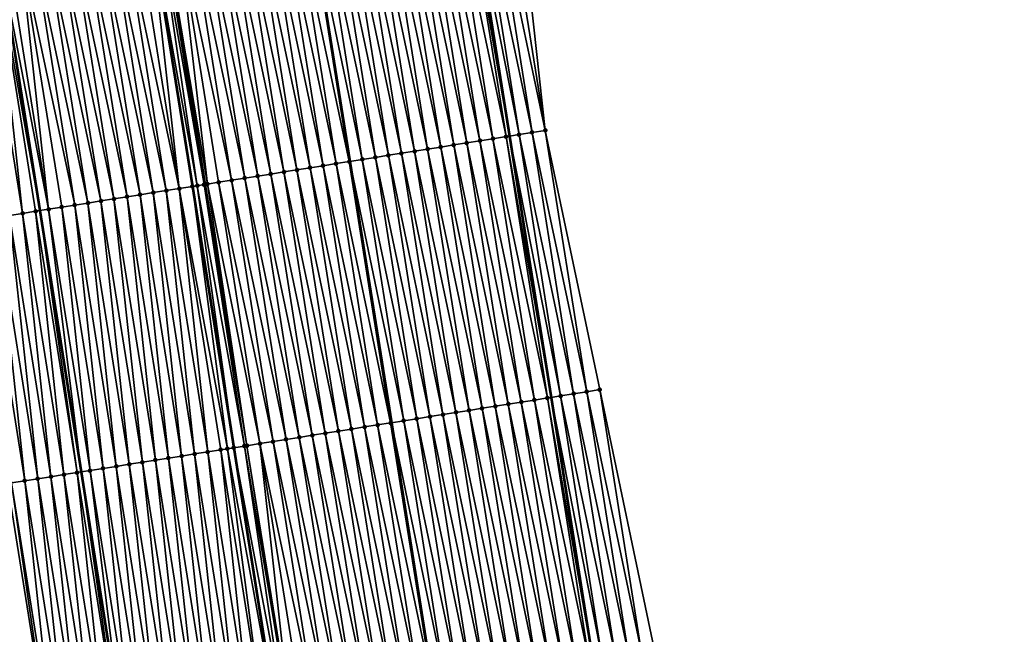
# Model space of a CAD drawing. Header units: feet. Extents: x 2010743 to 2022806, y 818705 to 837694.
# Tile 518 of 531: x 2011146 to 2011220, y 836923 to 836970. Entities that reach past the tile are written whole.
import ezdxf

# ---------------------------------------------------------------- set-up
doc = ezdxf.new("R2010")
doc.units = ezdxf.units.FT
doc.header["$MEASUREMENT"] = 0
for name, color, linetype, lineweight in [('EP_Travel Lane', 172, 'Continuous', 53), ('Road Shots', 141, 'Continuous', 100), ('STRIPING', 60, 'Continuous', 53)]:
    doc.layers.add(name, color=color, linetype=linetype, lineweight=lineweight)
doc.layers.add('I-77-MM17-21_NB-Surface-Border', color=7, linetype='Continuous')
doc.layers.add('I-77-MM17-21_NB-Surface-TIN', color=7, linetype='Continuous')

msp = doc.modelspace()

# ---------------------------------------------------------------- linework, layer by layer
at = {"layer": 'EP_Travel Lane'}
for points in [[(2011143.788, 837198.049, 349.843), (2011147.069, 837178.321, 349.642), (2011150.357, 837158.599, 349.461), (2011153.682, 837138.878, 349.257), (2011156.923, 837119.055, 349.034), (2011160.161, 837099.32, 348.841), (2011163.4, 837079.585, 348.559), (2011166.638, 837059.851, 348.291), (2011169.862, 837040.081, 348.042), (2011173.062, 837020.341, 347.773), (2011176.262, 837000.6, 347.535), (2011179.462, 836980.859, 347.267), (2011182.633, 836961.039, 346.971), (2011185.763, 836941.289, 346.625), (2011188.893, 836921.539, 346.26), (2011192.023, 836901.788, 345.91), (2011195.122, 836881.965, 345.542), (2011198.181, 836862.203, 345.228), (2011201.241, 836842.441, 344.868), (2011204.3, 836822.68, 344.507), (2011207.331, 836802.814, 344.144), (2011210.314, 836783.042, 343.765), (2011213.298, 836763.269, 343.41), (2011216.281, 836743.496, 343.031)], [(2011108.363, 837192.113, 350.139), (2011111.65, 837172.386, 349.935), (2011114.945, 837152.658, 349.739), (2011118.273, 837132.938, 349.54), (2011121.479, 837113.254, 349.314), (2011124.707, 837093.517, 349.075), (2011127.936, 837073.781, 348.829), (2011131.164, 837054.045, 348.582), (2011134.373, 837034.327, 348.314), (2011137.571, 837014.586, 348.052), (2011140.77, 836994.845, 347.804), (2011143.968, 836975.104, 347.527), (2011147.12, 836955.404, 347.217), (2011150.252, 836935.654, 346.875), (2011153.383, 836915.904, 346.53), (2011156.515, 836896.153, 346.174), (2011159.598, 836876.438, 345.825), (2011162.658, 836856.676, 345.491), (2011165.717, 836836.915, 345.115), (2011168.776, 836817.153, 344.77), (2011171.783, 836797.445, 344.426), (2011174.766, 836777.672, 344.066), (2011177.75, 836757.9, 343.675), (2011180.733, 836738.127, 343.324)]]:
    msp.add_polyline3d(points, dxfattribs=at)
at = {"layer": 'I-77-MM17-21_NB-Surface-Border', "color": 3, "linetype": 'Continuous', "lineweight": -3}
for points in [[(2011145.518, 837198.339, 349.784), (2011147.835, 837178.45, 349.618), (2011153.111, 837159.062, 349.356), (2011158.39, 837139.67, 349.073), (2011161.623, 837119.826, 348.847), (2011164.852, 837100.089, 348.658), (2011169.067, 837080.515, 348.34), (2011172.295, 837060.779, 348.069), (2011174.527, 837040.84, 347.854), (2011177.726, 837021.099, 347.597), (2011179.938, 837001.197, 347.389), (2011183.137, 836981.457, 347.116), (2011185.322, 836961.468, 346.865), (2011189.441, 836941.875, 346.483), (2011193.561, 836922.282, 346.084), (2011196.692, 836902.532, 345.727), (2011199.802, 836882.695, 345.372), (2011202.873, 836862.935, 345.041), (2011205.945, 836843.176, 344.693), (2011209.017, 836823.416, 344.338), (2011211.067, 836803.381, 344.006), (2011214.051, 836783.608, 343.64), (2011215.057, 836763.535, 343.352), (2011220.018, 836744.062, 342.899)], [(2011175.237, 836737.301, 343.153), (2011172.565, 836757.121, 343.523), (2011169.2, 836776.836, 343.883), (2011165.637, 836796.522, 344.222), (2011162.404, 836816.167, 344.551), (2011159.503, 836835.952, 344.909), (2011156.432, 836855.712, 345.281), (2011153.36, 836875.472, 345.621), (2011150.273, 836895.167, 345.971), (2011147.826, 836915.026, 346.352), (2011144.681, 836934.774, 346.691), (2011141.799, 836954.564, 347.041), (2011138.69, 836974.251, 347.355)]]:
    msp.add_polyline3d(points, dxfattribs=at)
at = {"layer": 'I-77-MM17-21_NB-Surface-TIN', "color": 128, "linetype": 'Continuous', "lineweight": -3}
for points in [[(2011182.36, 836960.996, 346.982), (2011179.188, 836980.815, 347.276), (2011178.201, 836980.654, 347.305)], [(2011179.188, 836980.815, 347.276), (2011182.633, 836961.039, 346.971), (2011179.462, 836980.859, 347.267)], [(2011182.36, 836960.996, 346.982), (2011182.633, 836961.039, 346.971), (2011179.188, 836980.815, 347.276)], [(2011183.347, 836961.153, 346.944), (2011180.175, 836980.975, 347.241), (2011179.462, 836980.859, 347.267)], [(2011183.347, 836961.153, 346.944), (2011179.462, 836980.859, 347.267), (2011182.633, 836961.039, 346.971)], [(2011184.335, 836961.31, 346.905), (2011181.163, 836981.136, 347.202), (2011180.175, 836980.975, 347.241)], [(2011183.347, 836961.153, 346.944), (2011184.335, 836961.31, 346.905), (2011180.175, 836980.975, 347.241)], [(2011185.322, 836961.468, 346.865), (2011182.15, 836981.296, 347.16), (2011181.163, 836981.136, 347.202)], [(2011184.335, 836961.31, 346.905), (2011185.322, 836961.468, 346.865), (2011181.163, 836981.136, 347.202)], [(2011185.322, 836961.468, 346.865), (2011183.137, 836981.457, 347.116), (2011182.15, 836981.296, 347.16)], [(2011178.409, 836960.368, 347.047), (2011175.24, 836980.174, 347.358), (2011174.253, 836980.014, 347.372)], [(2011179.397, 836960.525, 347.036), (2011176.227, 836980.334, 347.342), (2011175.24, 836980.174, 347.358)], [(2011178.409, 836960.368, 347.047), (2011179.397, 836960.525, 347.036), (2011175.24, 836980.174, 347.358)], [(2011180.385, 836960.682, 347.021), (2011177.214, 836980.494, 347.326), (2011176.227, 836980.334, 347.342)], [(2011179.397, 836960.525, 347.036), (2011180.385, 836960.682, 347.021), (2011176.227, 836980.334, 347.342)], [(2011181.372, 836960.839, 347.005), (2011178.201, 836980.654, 347.305), (2011177.214, 836980.494, 347.326)], [(2011180.385, 836960.682, 347.021), (2011181.372, 836960.839, 347.005), (2011177.214, 836980.494, 347.326)], [(2011181.372, 836960.839, 347.005), (2011182.36, 836960.996, 346.982), (2011178.201, 836980.654, 347.305)], [(2011173.471, 836959.584, 347.123), (2011170.305, 836979.373, 347.435), (2011169.318, 836979.213, 347.45)], [(2011174.459, 836959.741, 347.107), (2011171.292, 836979.533, 347.421), (2011170.305, 836979.373, 347.435)], [(2011173.471, 836959.584, 347.123), (2011174.459, 836959.741, 347.107), (2011170.305, 836979.373, 347.435)], [(2011175.446, 836959.898, 347.092), (2011172.279, 836979.693, 347.403), (2011171.292, 836979.533, 347.421)], [(2011174.459, 836959.741, 347.107), (2011175.446, 836959.898, 347.092), (2011171.292, 836979.533, 347.421)], [(2011176.434, 836960.055, 347.075), (2011173.266, 836979.853, 347.386), (2011172.279, 836979.693, 347.403)], [(2011175.446, 836959.898, 347.092), (2011176.434, 836960.055, 347.075), (2011172.279, 836979.693, 347.403)], [(2011177.422, 836960.212, 347.059), (2011174.253, 836980.014, 347.372), (2011173.266, 836979.853, 347.386)], [(2011176.434, 836960.055, 347.075), (2011177.422, 836960.212, 347.059), (2011173.266, 836979.853, 347.386)], [(2011177.422, 836960.212, 347.059), (2011178.409, 836960.368, 347.047), (2011174.253, 836980.014, 347.372)], [(2011168.533, 836958.8, 347.202), (2011165.369, 836978.572, 347.523), (2011164.382, 836978.412, 347.538)], [(2011169.521, 836958.957, 347.187), (2011166.356, 836978.732, 347.508), (2011165.369, 836978.572, 347.523)], [(2011168.533, 836958.8, 347.202), (2011169.521, 836958.957, 347.187), (2011165.369, 836978.572, 347.523)], [(2011170.508, 836959.113, 347.172), (2011167.343, 836978.892, 347.489), (2011166.356, 836978.732, 347.508)], [(2011169.521, 836958.957, 347.187), (2011170.508, 836959.113, 347.172), (2011166.356, 836978.732, 347.508)], [(2011167.343, 836978.892, 347.489), (2011170.56, 836959.122, 347.172), (2011167.395, 836978.901, 347.488)], [(2011170.508, 836959.113, 347.172), (2011170.56, 836959.122, 347.172), (2011167.343, 836978.892, 347.489)], [(2011171.496, 836959.27, 347.159), (2011168.33, 836979.053, 347.472), (2011167.395, 836978.901, 347.488)], [(2011171.496, 836959.27, 347.159), (2011167.395, 836978.901, 347.488), (2011170.56, 836959.122, 347.172)], [(2011172.484, 836959.427, 347.141), (2011169.318, 836979.213, 347.45), (2011168.33, 836979.053, 347.472)], [(2011171.496, 836959.27, 347.159), (2011172.484, 836959.427, 347.141), (2011168.33, 836979.053, 347.472)], [(2011172.484, 836959.427, 347.141), (2011173.471, 836959.584, 347.123), (2011169.318, 836979.213, 347.45)], [(2011164.583, 836958.172, 347.271), (2011161.421, 836977.931, 347.593), (2011160.434, 836977.771, 347.61)], [(2011165.57, 836958.329, 347.251), (2011162.408, 836978.092, 347.571), (2011161.421, 836977.931, 347.593)], [(2011164.583, 836958.172, 347.271), (2011165.57, 836958.329, 347.251), (2011161.421, 836977.931, 347.593)], [(2011166.558, 836958.486, 347.233), (2011163.395, 836978.252, 347.552), (2011162.408, 836978.092, 347.571)], [(2011165.57, 836958.329, 347.251), (2011166.558, 836958.486, 347.233), (2011162.408, 836978.092, 347.571)], [(2011167.545, 836958.643, 347.217), (2011164.382, 836978.412, 347.538), (2011163.395, 836978.252, 347.552)], [(2011166.558, 836958.486, 347.233), (2011167.545, 836958.643, 347.217), (2011163.395, 836978.252, 347.552)], [(2011167.545, 836958.643, 347.217), (2011168.533, 836958.8, 347.202), (2011164.382, 836978.412, 347.538)], [(2011159.018, 836957.288, 347.359), (2011156.107, 836977.069, 347.683), (2011155.498, 836976.971, 347.679)], [(2011159.538, 836957.371, 347.361), (2011156.383, 836977.114, 347.682), (2011156.107, 836977.069, 347.683)], [(2011159.018, 836957.288, 347.359), (2011159.538, 836957.371, 347.361), (2011156.107, 836977.069, 347.683)], [(2011159.645, 836957.388, 347.361), (2011156.485, 836977.13, 347.681), (2011156.383, 836977.114, 347.682)], [(2011159.538, 836957.371, 347.361), (2011159.645, 836957.388, 347.361), (2011156.383, 836977.114, 347.682)], [(2011159.797, 836957.412, 347.361), (2011157.472, 836977.291, 347.666), (2011156.485, 836977.13, 347.681)], [(2011159.645, 836957.388, 347.361), (2011159.797, 836957.412, 347.361), (2011156.485, 836977.13, 347.681)], [(2011161.62, 836957.701, 347.33), (2011158.46, 836977.451, 347.648), (2011157.472, 836977.291, 347.666)], [(2011159.797, 836957.412, 347.361), (2011160.632, 836957.544, 347.349), (2011157.472, 836977.291, 347.666)], [(2011160.632, 836957.544, 347.349), (2011161.62, 836957.701, 347.33), (2011157.472, 836977.291, 347.666)], [(2011162.607, 836957.858, 347.31), (2011159.447, 836977.611, 347.629), (2011158.46, 836977.451, 347.648)], [(2011161.62, 836957.701, 347.33), (2011162.607, 836957.858, 347.31), (2011158.46, 836977.451, 347.648)], [(2011163.595, 836958.015, 347.29), (2011160.434, 836977.771, 347.61), (2011159.447, 836977.611, 347.629)], [(2011162.607, 836957.858, 347.31), (2011163.595, 836958.015, 347.29), (2011159.447, 836977.611, 347.629)], [(2011163.595, 836958.015, 347.29), (2011164.583, 836958.172, 347.271), (2011160.434, 836977.771, 347.61)], [(2011154.706, 836956.605, 347.304), (2011151.55, 836976.331, 347.621), (2011150.563, 836976.172, 347.613)], [(2011155.694, 836956.762, 347.316), (2011152.537, 836976.491, 347.634), (2011151.55, 836976.331, 347.621)], [(2011154.706, 836956.605, 347.304), (2011155.694, 836956.762, 347.316), (2011151.55, 836976.331, 347.621)], [(2011156.681, 836956.918, 347.331), (2011153.524, 836976.651, 347.65), (2011152.537, 836976.491, 347.634)], [(2011155.694, 836956.762, 347.316), (2011156.681, 836956.918, 347.331), (2011152.537, 836976.491, 347.634)], [(2011157.669, 836957.075, 347.347), (2011154.511, 836976.811, 347.666), (2011153.524, 836976.651, 347.65)], [(2011156.681, 836956.918, 347.331), (2011157.669, 836957.075, 347.347), (2011153.524, 836976.651, 347.65)], [(2011157.669, 836957.075, 347.347), (2011155.446, 836976.962, 347.679), (2011154.511, 836976.811, 347.666)], [(2011155.446, 836976.962, 347.679), (2011158.657, 836957.231, 347.357), (2011155.498, 836976.971, 347.679)], [(2011157.669, 836957.075, 347.347), (2011158.657, 836957.231, 347.357), (2011155.446, 836976.962, 347.679)], [(2011159.018, 836957.288, 347.359), (2011155.498, 836976.971, 347.679), (2011158.657, 836957.231, 347.357)], [(2011150.755, 836955.98, 347.267), (2011147.601, 836975.692, 347.582), (2011146.614, 836975.532, 347.573)], [(2011151.743, 836956.136, 347.278), (2011148.588, 836975.852, 347.593), (2011147.601, 836975.692, 347.582)], [(2011150.755, 836955.98, 347.267), (2011151.743, 836956.136, 347.278), (2011147.601, 836975.692, 347.582)], [(2011152.731, 836956.293, 347.288), (2011149.575, 836976.012, 347.604), (2011148.588, 836975.852, 347.593)], [(2011151.743, 836956.136, 347.278), (2011152.731, 836956.293, 347.288), (2011148.588, 836975.852, 347.593)], [(2011153.718, 836956.449, 347.296), (2011150.563, 836976.172, 347.613), (2011149.575, 836976.012, 347.604)], [(2011152.731, 836956.293, 347.288), (2011153.718, 836956.449, 347.296), (2011149.575, 836976.012, 347.604)], [(2011153.718, 836956.449, 347.296), (2011154.706, 836956.605, 347.304), (2011150.563, 836976.172, 347.613)], [(2011145.817, 836955.198, 347.189), (2011143.652, 836975.053, 347.522), (2011142.665, 836974.894, 347.496)], [(2011144.829, 836955.042, 347.151), (2011145.817, 836955.198, 347.189), (2011142.665, 836974.894, 347.496)], [(2011143.652, 836975.053, 347.522), (2011147.12, 836955.404, 347.217), (2011143.968, 836975.104, 347.527)], [(2011146.805, 836955.354, 347.214), (2011147.12, 836955.404, 347.217), (2011143.652, 836975.053, 347.522)], [(2011145.817, 836955.198, 347.189), (2011146.805, 836955.354, 347.214), (2011143.652, 836975.053, 347.522)], [(2011147.792, 836955.511, 347.222), (2011144.64, 836975.213, 347.537), (2011143.968, 836975.104, 347.527)], [(2011147.792, 836955.511, 347.222), (2011143.968, 836975.104, 347.527), (2011147.12, 836955.404, 347.217)], [(2011147.792, 836955.511, 347.222), (2011145.627, 836975.373, 347.56), (2011144.64, 836975.213, 347.537)], [(2011149.768, 836955.823, 347.254), (2011146.614, 836975.532, 347.573), (2011145.627, 836975.373, 347.56)], [(2011147.792, 836955.511, 347.222), (2011148.78, 836955.667, 347.238), (2011145.627, 836975.373, 347.56)], [(2011148.78, 836955.667, 347.238), (2011149.768, 836955.823, 347.254), (2011145.627, 836975.373, 347.56)], [(2011149.768, 836955.823, 347.254), (2011150.755, 836955.98, 347.267), (2011146.614, 836975.532, 347.573)], [(2011188.454, 836941.717, 346.526), (2011185.322, 836961.468, 346.865), (2011184.335, 836961.31, 346.905)], [(2011188.454, 836941.717, 346.526), (2011189.441, 836941.875, 346.483), (2011185.322, 836961.468, 346.865)], [(2011184.504, 836941.089, 346.657), (2011181.372, 836960.839, 347.005), (2011180.385, 836960.682, 347.021)], [(2011185.491, 836941.246, 346.634), (2011182.36, 836960.996, 346.982), (2011181.372, 836960.839, 347.005)], [(2011184.504, 836941.089, 346.657), (2011185.491, 836941.246, 346.634), (2011181.372, 836960.839, 347.005)], [(2011182.36, 836960.996, 346.982), (2011185.763, 836941.289, 346.625), (2011182.633, 836961.039, 346.971)], [(2011185.491, 836941.246, 346.634), (2011185.763, 836941.289, 346.625), (2011182.36, 836960.996, 346.982)], [(2011186.479, 836941.403, 346.601), (2011183.347, 836961.153, 346.944), (2011182.633, 836961.039, 346.971)], [(2011186.479, 836941.403, 346.601), (2011182.633, 836961.039, 346.971), (2011185.763, 836941.289, 346.625)], [(2011187.466, 836941.56, 346.568), (2011184.335, 836961.31, 346.905), (2011183.347, 836961.153, 346.944)], [(2011186.479, 836941.403, 346.601), (2011187.466, 836941.56, 346.568), (2011183.347, 836961.153, 346.944)], [(2011187.466, 836941.56, 346.568), (2011188.454, 836941.717, 346.526), (2011184.335, 836961.31, 346.905)], [(2011179.566, 836940.304, 346.724), (2011176.434, 836960.055, 347.075), (2011175.446, 836959.898, 347.092)], [(2011180.553, 836940.461, 346.71), (2011177.422, 836960.212, 347.059), (2011176.434, 836960.055, 347.075)], [(2011179.566, 836940.304, 346.724), (2011180.553, 836940.461, 346.71), (2011176.434, 836960.055, 347.075)], [(2011181.541, 836940.618, 346.697), (2011178.409, 836960.368, 347.047), (2011177.422, 836960.212, 347.059)], [(2011180.553, 836940.461, 346.71), (2011181.541, 836940.618, 346.697), (2011177.422, 836960.212, 347.059)], [(2011182.528, 836940.775, 346.685), (2011179.397, 836960.525, 347.036), (2011178.409, 836960.368, 347.047)], [(2011181.541, 836940.618, 346.697), (2011182.528, 836940.775, 346.685), (2011178.409, 836960.368, 347.047)], [(2011183.516, 836940.932, 346.671), (2011180.385, 836960.682, 347.021), (2011179.397, 836960.525, 347.036)], [(2011182.528, 836940.775, 346.685), (2011183.516, 836940.932, 346.671), (2011179.397, 836960.525, 347.036)], [(2011183.516, 836940.932, 346.671), (2011184.504, 836941.089, 346.657), (2011180.385, 836960.682, 347.021)], [(2011174.627, 836939.52, 346.811), (2011171.496, 836959.27, 347.159), (2011170.56, 836959.122, 347.172)], [(2011175.615, 836939.677, 346.788), (2011172.484, 836959.427, 347.141), (2011171.496, 836959.27, 347.159)], [(2011174.627, 836939.52, 346.811), (2011175.615, 836939.677, 346.788), (2011171.496, 836959.27, 347.159)], [(2011176.603, 836939.834, 346.771), (2011173.471, 836959.584, 347.123), (2011172.484, 836959.427, 347.141)], [(2011175.615, 836939.677, 346.788), (2011176.603, 836939.834, 346.771), (2011172.484, 836959.427, 347.141)], [(2011177.59, 836939.991, 346.756), (2011174.459, 836959.741, 347.107), (2011173.471, 836959.584, 347.123)], [(2011176.603, 836939.834, 346.771), (2011177.59, 836939.991, 346.756), (2011173.471, 836959.584, 347.123)], [(2011178.578, 836940.148, 346.738), (2011175.446, 836959.898, 347.092), (2011174.459, 836959.741, 347.107)], [(2011177.59, 836939.991, 346.756), (2011178.578, 836940.148, 346.738), (2011174.459, 836959.741, 347.107)], [(2011178.578, 836940.148, 346.738), (2011179.566, 836940.304, 346.724), (2011175.446, 836959.898, 347.092)], [(2011169.689, 836938.736, 346.882), (2011166.558, 836958.486, 347.233), (2011165.57, 836958.329, 347.251)], [(2011170.677, 836938.893, 346.863), (2011167.545, 836958.643, 347.217), (2011166.558, 836958.486, 347.233)], [(2011169.689, 836938.736, 346.882), (2011170.677, 836938.893, 346.863), (2011166.558, 836958.486, 347.233)], [(2011171.665, 836939.049, 346.849), (2011168.533, 836958.8, 347.202), (2011167.545, 836958.643, 347.217)], [(2011170.677, 836938.893, 346.863), (2011171.665, 836939.049, 346.849), (2011167.545, 836958.643, 347.217)], [(2011172.652, 836939.206, 346.839), (2011169.521, 836958.957, 347.187), (2011168.533, 836958.8, 347.202)], [(2011171.665, 836939.049, 346.849), (2011172.652, 836939.206, 346.839), (2011168.533, 836958.8, 347.202)], [(2011173.64, 836939.363, 346.827), (2011170.508, 836959.113, 347.172), (2011169.521, 836958.957, 347.187)], [(2011172.652, 836939.206, 346.839), (2011173.64, 836939.363, 346.827), (2011169.521, 836958.957, 347.187)], [(2011170.508, 836959.113, 347.172), (2011173.692, 836939.371, 346.826), (2011170.56, 836959.122, 347.172)], [(2011173.64, 836939.363, 346.827), (2011173.692, 836939.371, 346.826), (2011170.508, 836959.113, 347.172)], [(2011174.627, 836939.52, 346.811), (2011170.56, 836959.122, 347.172), (2011173.692, 836939.371, 346.826)], [(2011165.739, 836938.108, 346.954), (2011162.607, 836957.858, 347.31), (2011161.62, 836957.701, 347.33)], [(2011166.727, 836938.265, 346.937), (2011163.595, 836958.015, 347.29), (2011162.607, 836957.858, 347.31)], [(2011165.739, 836938.108, 346.954), (2011166.727, 836938.265, 346.937), (2011162.607, 836957.858, 347.31)], [(2011167.714, 836938.422, 346.92), (2011164.583, 836958.172, 347.271), (2011163.595, 836958.015, 347.29)], [(2011166.727, 836938.265, 346.937), (2011167.714, 836938.422, 346.92), (2011163.595, 836958.015, 347.29)], [(2011168.702, 836938.579, 346.901), (2011165.57, 836958.329, 347.251), (2011164.583, 836958.172, 347.271)], [(2011167.714, 836938.422, 346.92), (2011168.702, 836938.579, 346.901), (2011164.583, 836958.172, 347.271)], [(2011168.702, 836938.579, 346.901), (2011169.689, 836938.736, 346.882), (2011165.57, 836958.329, 347.251)], [(2011159.813, 836937.168, 346.977), (2011157.669, 836957.075, 347.347), (2011156.681, 836956.918, 347.331)], [(2011161.303, 836937.404, 346.998), (2011158.657, 836957.231, 347.357), (2011157.669, 836957.075, 347.347)], [(2011160.801, 836937.324, 346.991), (2011161.303, 836937.404, 346.998), (2011157.669, 836957.075, 347.347)], [(2011159.813, 836937.168, 346.977), (2011160.801, 836937.324, 346.991), (2011157.669, 836957.075, 347.347)], [(2011159.018, 836957.288, 347.359), (2011158.657, 836957.231, 347.357), (2011161.788, 836937.481, 347.003)], [(2011161.303, 836937.404, 346.998), (2011161.788, 836937.481, 347.003), (2011158.657, 836957.231, 347.357)], [(2011162.592, 836937.608, 347.008), (2011159.538, 836957.371, 347.361), (2011159.018, 836957.288, 347.359)], [(2011162.592, 836937.608, 347.008), (2011159.018, 836957.288, 347.359), (2011161.788, 836937.481, 347.003)], [(2011162.763, 836937.635, 347.008), (2011159.645, 836957.388, 347.361), (2011159.538, 836957.371, 347.361)], [(2011162.592, 836937.608, 347.008), (2011162.763, 836937.635, 347.008), (2011159.538, 836957.371, 347.361)], [(2011162.776, 836937.637, 347.008), (2011159.797, 836957.412, 347.361), (2011159.645, 836957.388, 347.361)], [(2011162.763, 836937.635, 347.008), (2011162.776, 836937.637, 347.008), (2011159.645, 836957.388, 347.361)], [(2011163.764, 836937.794, 346.992), (2011160.632, 836957.544, 347.349), (2011159.797, 836957.412, 347.361)], [(2011162.776, 836937.637, 347.008), (2011163.764, 836937.794, 346.992), (2011159.797, 836957.412, 347.361)], [(2011164.751, 836937.951, 346.973), (2011161.62, 836957.701, 347.33), (2011160.632, 836957.544, 347.349)], [(2011163.764, 836937.794, 346.992), (2011164.751, 836937.951, 346.973), (2011160.632, 836957.544, 347.349)], [(2011164.751, 836937.951, 346.973), (2011165.739, 836938.108, 346.954), (2011161.62, 836957.701, 347.33)], [(2011154.875, 836936.386, 346.923), (2011152.731, 836956.293, 347.288), (2011151.743, 836956.136, 347.278)], [(2011155.862, 836936.542, 346.932), (2011153.718, 836956.449, 347.296), (2011152.731, 836956.293, 347.288)], [(2011154.875, 836936.386, 346.923), (2011155.862, 836936.542, 346.932), (2011152.731, 836956.293, 347.288)], [(2011156.85, 836936.699, 346.94), (2011154.706, 836956.605, 347.304), (2011153.718, 836956.449, 347.296)], [(2011155.862, 836936.542, 346.932), (2011156.85, 836936.699, 346.94), (2011153.718, 836956.449, 347.296)], [(2011157.838, 836936.855, 346.95), (2011155.694, 836956.762, 347.316), (2011154.706, 836956.605, 347.304)], [(2011156.85, 836936.699, 346.94), (2011157.838, 836936.855, 346.95), (2011154.706, 836956.605, 347.304)], [(2011158.825, 836937.012, 346.963), (2011156.681, 836956.918, 347.331), (2011155.694, 836956.762, 347.316)], [(2011157.838, 836936.855, 346.95), (2011158.825, 836937.012, 346.963), (2011155.694, 836956.762, 347.316)], [(2011158.825, 836937.012, 346.963), (2011159.813, 836937.168, 346.977), (2011156.681, 836956.918, 347.331)], [(2011147.792, 836955.511, 347.222), (2011147.12, 836955.404, 347.217), (2011150.252, 836935.654, 346.875)], [(2011150.924, 836935.76, 346.877), (2011148.78, 836955.667, 347.238), (2011147.792, 836955.511, 347.222)], [(2011150.924, 836935.76, 346.877), (2011147.792, 836955.511, 347.222), (2011150.252, 836935.654, 346.875)], [(2011151.911, 836935.917, 346.895), (2011149.768, 836955.823, 347.254), (2011148.78, 836955.667, 347.238)], [(2011150.924, 836935.76, 346.877), (2011151.911, 836935.917, 346.895), (2011148.78, 836955.667, 347.238)], [(2011152.899, 836936.073, 346.909), (2011150.755, 836955.98, 347.267), (2011149.768, 836955.823, 347.254)], [(2011151.911, 836935.917, 346.895), (2011152.899, 836936.073, 346.909), (2011149.768, 836955.823, 347.254)], [(2011153.887, 836936.23, 346.918), (2011151.743, 836956.136, 347.278), (2011150.755, 836955.98, 347.267)], [(2011152.899, 836936.073, 346.909), (2011153.887, 836936.23, 346.918), (2011150.755, 836955.98, 347.267)], [(2011153.887, 836936.23, 346.918), (2011154.875, 836936.386, 346.923), (2011151.743, 836956.136, 347.278)], [(2011145.985, 836934.98, 346.737), (2011143.841, 836954.886, 347.114), (2011142.854, 836954.73, 347.079)], [(2011146.973, 836935.136, 346.773), (2011144.829, 836955.042, 347.151), (2011143.841, 836954.886, 347.114)], [(2011145.985, 836934.98, 346.737), (2011146.973, 836935.136, 346.773), (2011143.841, 836954.886, 347.114)], [(2011147.961, 836935.292, 346.81), (2011145.817, 836955.198, 347.189), (2011144.829, 836955.042, 347.151)], [(2011146.973, 836935.136, 346.773), (2011147.961, 836935.292, 346.81), (2011144.829, 836955.042, 347.151)], [(2011148.948, 836935.448, 346.847), (2011146.805, 836955.354, 347.214), (2011145.817, 836955.198, 347.189)], [(2011147.961, 836935.292, 346.81), (2011148.948, 836935.448, 346.847), (2011145.817, 836955.198, 347.189)], [(2011149.936, 836935.604, 346.875), (2011147.12, 836955.404, 347.217), (2011146.805, 836955.354, 347.214)], [(2011148.948, 836935.448, 346.847), (2011149.936, 836935.604, 346.875), (2011146.805, 836955.354, 347.214)], [(2011149.936, 836935.604, 346.875), (2011150.252, 836935.654, 346.875), (2011147.12, 836955.404, 347.217)], [(2011144.997, 836934.824, 346.702), (2011145.985, 836934.98, 346.737), (2011142.854, 836954.73, 347.079)], [(2011189.61, 836921.653, 346.236), (2011186.479, 836941.403, 346.601), (2011185.763, 836941.289, 346.625)], [(2011190.598, 836921.81, 346.207), (2011187.466, 836941.56, 346.568), (2011186.479, 836941.403, 346.601)], [(2011189.61, 836921.653, 346.236), (2011190.598, 836921.81, 346.207), (2011186.479, 836941.403, 346.601)], [(2011191.585, 836921.967, 346.162), (2011188.454, 836941.717, 346.526), (2011187.466, 836941.56, 346.568)], [(2011190.598, 836921.81, 346.207), (2011191.585, 836921.967, 346.162), (2011187.466, 836941.56, 346.568)], [(2011192.573, 836922.125, 346.122), (2011189.441, 836941.875, 346.483), (2011188.454, 836941.717, 346.526)], [(2011191.585, 836921.967, 346.162), (2011192.573, 836922.125, 346.122), (2011188.454, 836941.717, 346.526)], [(2011192.573, 836922.125, 346.122), (2011193.561, 836922.282, 346.084), (2011189.441, 836941.875, 346.483)], [(2011184.672, 836920.868, 346.352), (2011181.541, 836940.618, 346.697), (2011180.553, 836940.461, 346.71)], [(2011185.66, 836921.025, 346.335), (2011182.528, 836940.775, 346.685), (2011181.541, 836940.618, 346.697)], [(2011184.672, 836920.868, 346.352), (2011185.66, 836921.025, 346.335), (2011181.541, 836940.618, 346.697)], [(2011186.648, 836921.182, 346.318), (2011183.516, 836940.932, 346.671), (2011182.528, 836940.775, 346.685)], [(2011185.66, 836921.025, 346.335), (2011186.648, 836921.182, 346.318), (2011182.528, 836940.775, 346.685)], [(2011187.635, 836921.339, 346.3), (2011184.504, 836941.089, 346.657), (2011183.516, 836940.932, 346.671)], [(2011186.648, 836921.182, 346.318), (2011187.635, 836921.339, 346.3), (2011183.516, 836940.932, 346.671)], [(2011188.623, 836921.496, 346.269), (2011185.491, 836941.246, 346.634), (2011184.504, 836941.089, 346.657)], [(2011187.635, 836921.339, 346.3), (2011188.623, 836921.496, 346.269), (2011184.504, 836941.089, 346.657)], [(2011185.491, 836941.246, 346.634), (2011188.893, 836921.539, 346.26), (2011185.763, 836941.289, 346.625)], [(2011188.623, 836921.496, 346.269), (2011188.893, 836921.539, 346.26), (2011185.491, 836941.246, 346.634)], [(2011189.61, 836921.653, 346.236), (2011185.763, 836941.289, 346.625), (2011188.893, 836921.539, 346.26)], [(2011180.722, 836920.24, 346.409), (2011177.59, 836939.991, 346.756), (2011176.603, 836939.834, 346.771)], [(2011181.709, 836920.397, 346.392), (2011178.578, 836940.148, 346.738), (2011177.59, 836939.991, 346.756)], [(2011180.722, 836920.24, 346.409), (2011181.709, 836920.397, 346.392), (2011177.59, 836939.991, 346.756)], [(2011182.697, 836920.554, 346.377), (2011179.566, 836940.304, 346.724), (2011178.578, 836940.148, 346.738)], [(2011181.709, 836920.397, 346.392), (2011182.697, 836920.554, 346.377), (2011178.578, 836940.148, 346.738)], [(2011183.685, 836920.711, 346.367), (2011180.553, 836940.461, 346.71), (2011179.566, 836940.304, 346.724)], [(2011182.697, 836920.554, 346.377), (2011183.685, 836920.711, 346.367), (2011179.566, 836940.304, 346.724)], [(2011183.685, 836920.711, 346.367), (2011184.672, 836920.868, 346.352), (2011180.553, 836940.461, 346.71)], [(2011175.784, 836919.456, 346.506), (2011172.652, 836939.206, 346.839), (2011171.665, 836939.049, 346.849)], [(2011176.771, 836919.613, 346.487), (2011173.64, 836939.363, 346.827), (2011172.652, 836939.206, 346.839)], [(2011175.784, 836919.456, 346.506), (2011176.771, 836919.613, 346.487), (2011172.652, 836939.206, 346.839)], [(2011173.64, 836939.363, 346.827), (2011176.823, 836919.621, 346.487), (2011173.692, 836939.371, 346.826)], [(2011176.771, 836919.613, 346.487), (2011176.823, 836919.621, 346.487), (2011173.64, 836939.363, 346.827)], [(2011177.759, 836919.77, 346.474), (2011174.627, 836939.52, 346.811), (2011173.692, 836939.371, 346.826)], [(2011177.759, 836919.77, 346.474), (2011173.692, 836939.371, 346.826), (2011176.823, 836919.621, 346.487)], [(2011178.747, 836919.927, 346.447), (2011175.615, 836939.677, 346.788), (2011174.627, 836939.52, 346.811)], [(2011177.759, 836919.77, 346.474), (2011178.747, 836919.927, 346.447), (2011174.627, 836939.52, 346.811)], [(2011179.734, 836920.084, 346.424), (2011176.603, 836939.834, 346.771), (2011175.615, 836939.677, 346.788)], [(2011178.747, 836919.927, 346.447), (2011179.734, 836920.084, 346.424), (2011175.615, 836939.677, 346.788)], [(2011179.734, 836920.084, 346.424), (2011180.722, 836920.24, 346.409), (2011176.603, 836939.834, 346.771)], [(2011170.846, 836918.671, 346.588), (2011167.714, 836938.422, 346.92), (2011166.727, 836938.265, 346.937)], [(2011171.833, 836918.828, 346.568), (2011168.702, 836938.579, 346.901), (2011167.714, 836938.422, 346.92)], [(2011170.846, 836918.671, 346.588), (2011171.833, 836918.828, 346.568), (2011167.714, 836938.422, 346.92)], [(2011172.821, 836918.985, 346.55), (2011169.689, 836938.736, 346.882), (2011168.702, 836938.579, 346.901)], [(2011171.833, 836918.828, 346.568), (2011172.821, 836918.985, 346.55), (2011168.702, 836938.579, 346.901)], [(2011173.809, 836919.142, 346.534), (2011170.677, 836938.893, 346.863), (2011169.689, 836938.736, 346.882)], [(2011172.821, 836918.985, 346.55), (2011173.809, 836919.142, 346.534), (2011169.689, 836938.736, 346.882)], [(2011174.796, 836919.299, 346.519), (2011171.665, 836939.049, 346.849), (2011170.677, 836938.893, 346.863)], [(2011173.809, 836919.142, 346.534), (2011174.796, 836919.299, 346.519), (2011170.677, 836938.893, 346.863)], [(2011174.796, 836919.299, 346.519), (2011175.784, 836919.456, 346.506), (2011171.665, 836939.049, 346.849)], [(2011165.888, 836917.884, 346.68), (2011162.763, 836937.635, 347.008), (2011162.592, 836937.608, 347.008)], [(2011165.908, 836917.887, 346.68), (2011162.776, 836937.637, 347.008), (2011162.763, 836937.635, 347.008)], [(2011165.888, 836917.884, 346.68), (2011165.908, 836917.887, 346.68), (2011162.763, 836937.635, 347.008)], [(2011165.981, 836917.898, 346.68), (2011163.764, 836937.794, 346.992), (2011162.776, 836937.637, 347.008)], [(2011165.908, 836917.887, 346.68), (2011165.981, 836917.898, 346.68), (2011162.776, 836937.637, 347.008)], [(2011167.883, 836918.201, 346.644), (2011164.751, 836937.951, 346.973), (2011163.764, 836937.794, 346.992)], [(2011165.981, 836917.898, 346.68), (2011166.895, 836918.044, 346.664), (2011163.764, 836937.794, 346.992)], [(2011166.895, 836918.044, 346.664), (2011167.883, 836918.201, 346.644), (2011163.764, 836937.794, 346.992)], [(2011168.87, 836918.357, 346.625), (2011165.739, 836938.108, 346.954), (2011164.751, 836937.951, 346.973)], [(2011167.883, 836918.201, 346.644), (2011168.87, 836918.357, 346.625), (2011164.751, 836937.951, 346.973)], [(2011169.858, 836918.514, 346.605), (2011166.727, 836938.265, 346.937), (2011165.739, 836938.108, 346.954)], [(2011168.87, 836918.357, 346.625), (2011169.858, 836918.514, 346.605), (2011165.739, 836938.108, 346.954)], [(2011169.858, 836918.514, 346.605), (2011170.846, 836918.671, 346.588), (2011166.727, 836938.265, 346.937)], [(2011160.969, 836917.105, 346.62), (2011158.825, 836937.012, 346.963), (2011157.838, 836936.855, 346.95)], [(2011161.957, 836917.261, 346.631), (2011159.813, 836937.168, 346.977), (2011158.825, 836937.012, 346.963)], [(2011160.969, 836917.105, 346.62), (2011161.957, 836917.261, 346.631), (2011158.825, 836937.012, 346.963)], [(2011162.945, 836917.418, 346.646), (2011160.801, 836937.324, 346.991), (2011159.813, 836937.168, 346.977)], [(2011161.957, 836917.261, 346.631), (2011162.945, 836917.418, 346.646), (2011159.813, 836937.168, 346.977)], [(2011163.932, 836917.574, 346.663), (2011161.303, 836937.404, 346.998), (2011160.801, 836937.324, 346.991)], [(2011162.945, 836917.418, 346.646), (2011163.932, 836917.574, 346.663), (2011160.801, 836937.324, 346.991)], [(2011161.303, 836937.404, 346.998), (2011164.92, 836917.73, 346.666), (2011161.788, 836937.481, 347.003)], [(2011163.932, 836917.574, 346.663), (2011164.92, 836917.73, 346.666), (2011161.303, 836937.404, 346.998)], [(2011165.509, 836917.824, 346.675), (2011162.592, 836937.608, 347.008), (2011161.788, 836937.481, 347.003)], [(2011165.509, 836917.824, 346.675), (2011161.788, 836937.481, 347.003), (2011164.92, 836917.73, 346.666)], [(2011165.509, 836917.824, 346.675), (2011165.888, 836917.884, 346.68), (2011162.592, 836937.608, 347.008)], [(2011156.031, 836916.323, 346.567), (2011153.887, 836936.23, 346.918), (2011152.899, 836936.073, 346.909)], [(2011157.018, 836916.479, 346.578), (2011154.875, 836936.386, 346.923), (2011153.887, 836936.23, 346.918)], [(2011156.031, 836916.323, 346.567), (2011157.018, 836916.479, 346.578), (2011153.887, 836936.23, 346.918)], [(2011158.006, 836916.636, 346.588), (2011155.862, 836936.542, 346.932), (2011154.875, 836936.386, 346.923)], [(2011157.018, 836916.479, 346.578), (2011158.006, 836916.636, 346.588), (2011154.875, 836936.386, 346.923)], [(2011158.994, 836916.792, 346.599), (2011156.85, 836936.699, 346.94), (2011155.862, 836936.542, 346.932)], [(2011158.006, 836916.636, 346.588), (2011158.994, 836916.792, 346.599), (2011155.862, 836936.542, 346.932)], [(2011159.981, 836916.948, 346.61), (2011157.838, 836936.855, 346.95), (2011156.85, 836936.699, 346.94)], [(2011158.994, 836916.792, 346.599), (2011159.981, 836916.948, 346.61), (2011156.85, 836936.699, 346.94)], [(2011159.981, 836916.948, 346.61), (2011160.969, 836917.105, 346.62), (2011157.838, 836936.855, 346.95)], [(2011151.092, 836915.541, 346.473), (2011148.948, 836935.448, 346.847), (2011147.961, 836935.292, 346.81)], [(2011152.08, 836915.697, 346.503), (2011149.936, 836935.604, 346.875), (2011148.948, 836935.448, 346.847)], [(2011151.092, 836915.541, 346.473), (2011152.08, 836915.697, 346.503), (2011148.948, 836935.448, 346.847)], [(2011153.068, 836915.854, 346.528), (2011150.252, 836935.654, 346.875), (2011149.936, 836935.604, 346.875)], [(2011152.08, 836915.697, 346.503), (2011153.068, 836915.854, 346.528), (2011149.936, 836935.604, 346.875)], [(2011150.924, 836935.76, 346.877), (2011150.252, 836935.654, 346.875), (2011153.383, 836915.904, 346.53)], [(2011153.068, 836915.854, 346.528), (2011153.383, 836915.904, 346.53), (2011150.252, 836935.654, 346.875)], [(2011154.055, 836916.01, 346.533), (2011151.911, 836935.917, 346.895), (2011150.924, 836935.76, 346.877)], [(2011154.055, 836916.01, 346.533), (2011150.924, 836935.76, 346.877), (2011153.383, 836915.904, 346.53)], [(2011155.043, 836916.166, 346.552), (2011152.899, 836936.073, 346.909), (2011151.911, 836935.917, 346.895)], [(2011154.055, 836916.01, 346.533), (2011155.043, 836916.166, 346.552), (2011151.911, 836935.917, 346.895)], [(2011155.043, 836916.166, 346.552), (2011156.031, 836916.323, 346.567), (2011152.899, 836936.073, 346.909)], [(2011147.826, 836915.026, 346.352), (2011144.997, 836934.824, 346.702), (2011144.681, 836934.774, 346.691)], [(2011148.129, 836915.073, 346.362), (2011145.985, 836934.98, 346.737), (2011144.997, 836934.824, 346.702)], [(2011147.826, 836915.026, 346.352), (2011148.129, 836915.073, 346.362), (2011144.997, 836934.824, 346.702)], [(2011149.117, 836915.229, 346.399), (2011146.973, 836935.136, 346.773), (2011145.985, 836934.98, 346.737)], [(2011148.129, 836915.073, 346.362), (2011149.117, 836915.229, 346.399), (2011145.985, 836934.98, 346.737)], [(2011150.104, 836915.385, 346.436), (2011147.961, 836935.292, 346.81), (2011146.973, 836935.136, 346.773)], [(2011149.117, 836915.229, 346.399), (2011150.104, 836915.385, 346.436), (2011146.973, 836935.136, 346.773)], [(2011150.104, 836915.385, 346.436), (2011151.092, 836915.541, 346.473), (2011147.961, 836935.292, 346.81)]]:
    msp.add_3dface(points, dxfattribs=at)
at = {"layer": 'Road Shots', "lineweight": 100}
for p in [(2011185.322, 836961.468, 346.865), (2011181.372, 836960.839, 347.005), (2011182.36, 836960.996, 346.982), (2011183.347, 836961.153, 346.944), (2011184.335, 836961.31, 346.905), (2011176.434, 836960.055, 347.075), (2011177.422, 836960.212, 347.059), (2011178.409, 836960.368, 347.047), (2011179.397, 836960.525, 347.036), (2011180.385, 836960.682, 347.021), (2011171.496, 836959.27, 347.159), (2011172.484, 836959.427, 347.141), (2011173.471, 836959.584, 347.123), (2011174.459, 836959.741, 347.107), (2011175.446, 836959.898, 347.092), (2011166.558, 836958.486, 347.233), (2011167.545, 836958.643, 347.217), (2011168.533, 836958.8, 347.202), (2011169.521, 836958.957, 347.187), (2011170.508, 836959.113, 347.172), (2011162.607, 836957.858, 347.31), (2011163.595, 836958.015, 347.29), (2011164.583, 836958.172, 347.271), (2011165.57, 836958.329, 347.251), (2011157.669, 836957.075, 347.347), (2011158.657, 836957.231, 347.357), (2011159.018, 836957.288, 347.359), (2011159.538, 836957.371, 347.361), (2011159.645, 836957.388, 347.361), (2011159.797, 836957.412, 347.361), (2011160.632, 836957.544, 347.349), (2011161.62, 836957.701, 347.33), (2011152.731, 836956.293, 347.288), (2011153.718, 836956.449, 347.296), (2011154.706, 836956.605, 347.304), (2011155.694, 836956.762, 347.316), (2011156.681, 836956.918, 347.331), (2011147.792, 836955.511, 347.222), (2011148.78, 836955.667, 347.238), (2011149.768, 836955.823, 347.254), (2011150.755, 836955.98, 347.267), (2011151.743, 836956.136, 347.278), (2011145.817, 836955.198, 347.189), (2011146.805, 836955.354, 347.214), (2011186.479, 836941.403, 346.601), (2011187.466, 836941.56, 346.568), (2011188.454, 836941.717, 346.526), (2011189.441, 836941.875, 346.483), (2011181.541, 836940.618, 346.697), (2011182.528, 836940.775, 346.685), (2011183.516, 836940.932, 346.671), (2011184.504, 836941.089, 346.657), (2011185.491, 836941.246, 346.634), (2011177.59, 836939.991, 346.756), (2011178.578, 836940.148, 346.738), (2011179.566, 836940.304, 346.724), (2011180.553, 836940.461, 346.71), (2011172.652, 836939.206, 346.839), (2011173.64, 836939.363, 346.827), (2011174.627, 836939.52, 346.811), (2011175.615, 836939.677, 346.788), (2011176.603, 836939.834, 346.771), (2011167.714, 836938.422, 346.92), (2011168.702, 836938.579, 346.901), (2011169.689, 836938.736, 346.882), (2011170.677, 836938.893, 346.863), (2011171.665, 836939.049, 346.849), (2011162.763, 836937.635, 347.008), (2011162.776, 836937.637, 347.008), (2011163.764, 836937.794, 346.992), (2011164.751, 836937.951, 346.973), (2011165.739, 836938.108, 346.954), (2011166.727, 836938.265, 346.937), (2011158.825, 836937.012, 346.963), (2011159.813, 836937.168, 346.977), (2011160.801, 836937.324, 346.991), (2011161.303, 836937.404, 346.998), (2011161.788, 836937.481, 347.003), (2011162.592, 836937.608, 347.008), (2011153.887, 836936.23, 346.918), (2011154.875, 836936.386, 346.923), (2011155.862, 836936.542, 346.932), (2011156.85, 836936.699, 346.94), (2011157.838, 836936.855, 346.95), (2011148.948, 836935.448, 346.847), (2011149.936, 836935.604, 346.875), (2011150.924, 836935.76, 346.877), (2011151.911, 836935.917, 346.895), (2011152.899, 836936.073, 346.909), (2011145.985, 836934.98, 346.737), (2011146.973, 836935.136, 346.773), (2011147.961, 836935.292, 346.81)]:
    msp.add_point(p, dxfattribs=at)
at = {"layer": 'STRIPING'}
for points in [[(2011131.757, 837196.032, 350.08), (2011135.05, 837176.306, 349.881), (2011138.349, 837156.583, 349.708), (2011141.673, 837136.862, 349.483), (2011144.897, 837117.085, 349.242), (2011148.125, 837097.349, 349.021), (2011151.353, 837077.612, 348.784), (2011154.582, 837057.876, 348.537), (2011157.797, 837038.123, 348.276), (2011160.997, 837018.382, 348.01), (2011164.196, 836998.641, 347.774), (2011167.395, 836978.901, 347.488), (2011170.56, 836959.122, 347.172), (2011173.692, 836939.371, 346.826), (2011176.823, 836919.621, 346.487), (2011179.955, 836899.871, 346.118), (2011183.049, 836880.084, 345.755), (2011186.109, 836860.322, 345.438), (2011189.168, 836840.561, 345.072), (2011192.228, 836820.8, 344.699), (2011195.25, 836800.988, 344.335), (2011198.234, 836781.215, 343.957), (2011201.218, 836761.443, 343.585), (2011204.201, 836741.669, 343.254)], [(2011119.876, 837194.041, 350.275), (2011123.179, 837174.316, 350.075), (2011126.484, 837154.592, 349.884), (2011129.791, 837134.868, 349.674), (2011133.005, 837115.138, 349.433), (2011136.233, 837095.401, 349.219), (2011139.461, 837075.665, 348.956), (2011142.69, 837055.929, 348.721), (2011145.902, 837036.193, 348.463), (2011149.101, 837016.452, 348.205), (2011152.3, 836996.711, 347.952), (2011155.498, 836976.971, 347.679), (2011158.657, 836957.231, 347.357), (2011161.788, 836937.481, 347.003), (2011164.92, 836917.73, 346.666), (2011168.052, 836897.98, 346.308), (2011171.147, 836878.231, 345.946), (2011174.219, 836858.471, 345.631), (2011177.291, 836838.712, 345.251), (2011180.362, 836818.952, 344.896), (2011183.382, 836799.193, 344.548), (2011186.365, 836779.421, 344.179), (2011189.349, 836759.648, 343.787), (2011192.333, 836739.875, 343.458)]]:
    msp.add_polyline3d(points, dxfattribs=at)

doc.saveas('drawing.dxf')
